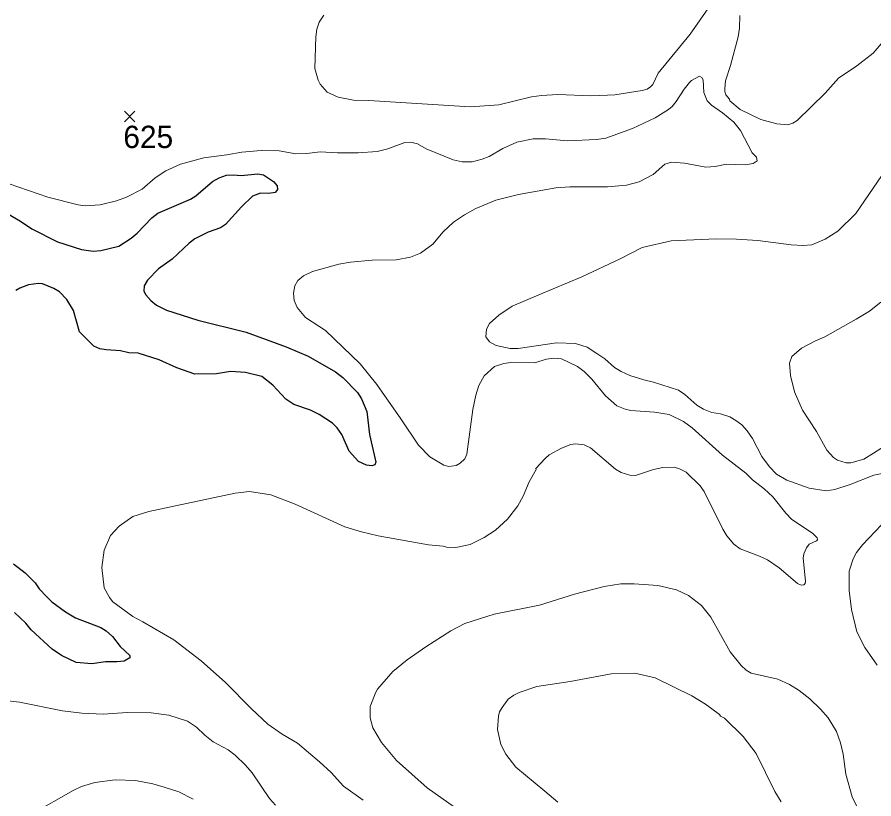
# Model space of a CAD drawing. Extents: x 294.2 to 320.3, y 7482.7 to 7510.7.
# Drawn here: x 299.313 to 302.381, y 7505.286 to 7508.087 of the extents above; entities that cross this region are included whole.
import ezdxf
from ezdxf.enums import TextEntityAlignment as Align

# ---------------------------------------------------------------- set-up
doc = ezdxf.new("R2010")
doc.units = 0
doc.header["$LTSCALE"] = 0.032
for name, color, linetype, lineweight in [('1', 7, 'Continuous', 25), ('2', 7, 'Continuous', 13), ('21', 7, 'Continuous', 25)]:
    doc.layers.add(name, color=color, linetype=linetype, lineweight=lineweight)
doc.layers.add('61', color=7, linetype='Continuous')

msp = doc.modelspace()

# ---------------------------------------------------------------- linework, layer by layer
at = {"layer": '1'}
for points in [[(299.2621, 7507.3923), (299.3254, 7507.3563), (299.3665, 7507.3278), (299.4574, 7507.2815), (299.5434, 7507.2541), (299.5861, 7507.2487), (299.6133, 7507.2503), (299.6777, 7507.2664), (299.722, 7507.2949), (299.7436, 7507.3126), (299.7952, 7507.368), (299.8168, 7507.3847), (299.9339, 7507.4342), (299.9533, 7507.4471), (300.0132, 7507.4976), (300.0365, 7507.5111), (300.0625, 7507.5202), (300.0864, 7507.5224), (300.1152, 7507.5197), (300.1756, 7507.525), (300.195, 7507.5218), (300.2316, 7507.4981), (300.2444, 7507.482), (300.246, 7507.4691), (300.2377, 7507.4588), (300.215, 7507.4551), (300.185, 7507.4556), (300.1567, 7507.4449), (300.1168, 7507.4067), (300.0596, 7507.3443), (300.0413, 7507.3319), (299.9975, 7507.3169), (299.9492, 7507.2922), (299.9293, 7507.2771), (299.8688, 7507.2201), (299.8195, 7507.1851), (299.7796, 7507.1443), (299.7679, 7507.1238), (299.7668, 7507.1055), (299.7746, 7507.0915), (299.7918, 7507.0722), (299.8123, 7507.055), (299.8478, 7507.0367), (299.9601, 7507.001), (300.1334, 7506.9582), (300.2765, 7506.906), (300.3553, 7506.8721), (300.4535, 7506.8162), (300.4801, 7506.7963), (300.5323, 7506.7425), (300.5461, 7506.7199), (300.5661, 7506.6736), (300.575, 7506.5913), (300.5972, 7506.4924), (300.5944, 7506.4833), (300.5839, 7506.4795), (300.5645, 7506.4816), (300.5362, 7506.4951), (300.5018, 7506.5322)], [(300.3038, 7506.6991), (300.2894, 7506.7082), (300.275, 7506.7179), (300.2284, 7506.7685), (300.1896, 7506.7992), (300.1308, 7506.8131), (300.0775, 7506.8169), (300.027, 7506.8088), (299.9494, 7506.8078), (299.8856, 7506.8299), (299.8224, 7506.8594), (299.747, 7506.8825), (299.7132, 7506.8847), (299.6832, 7506.8916), (299.6322, 7506.8949), (299.6094, 7506.8986), (299.5878, 7506.9083), (299.5368, 7506.9594), (299.5146, 7507.0363), (299.4916, 7507.0754), (299.4647, 7507.1025), (299.4447, 7507.1149), (299.4037, 7507.1315), (299.3893, 7507.1326), (299.3538, 7507.1272), (299.3233, 7507.1154), (299.3089, 7507.1073)], [(300.5018, 7506.5322), (300.4763, 7506.5919), (300.4597, 7506.6156), (300.443, 7506.6322), (300.3948, 7506.6636), (300.3637, 7506.6792), (300.3038, 7506.6991)], [(299.3002, 7506.1279), (299.3419, 7506.0961), (299.3774, 7506.0601), (299.3918, 7506.0386), (299.4196, 7506.0096), (299.4379, 7505.9918), (299.4861, 7505.9558), (299.5227, 7505.9348), (299.6126, 7505.8999), (299.6325, 7505.8886), (299.6547, 7505.8682), (299.6819, 7505.8316), (299.7163, 7505.8004), (299.7163, 7505.7913), (299.6969, 7505.7794), (299.6702, 7505.7768), (299.6292, 7505.7768), (299.5805, 7505.77), (299.5243, 7505.7751), (299.472, 7505.7994), (299.4387, 7505.8224), (299.3632, 7505.8924), (299.3449, 7505.9161), (299.3043, 7505.9542)]]:
    msp.add_lwpolyline(points, dxfattribs=at)
at = {"layer": '2'}
for points in [[(301.7954, 7508.1286), (301.7232, 7508.0258), (301.6089, 7507.8866), (301.5891, 7507.8458), (301.5815, 7507.8368), (301.5694, 7507.8291), (301.5509, 7507.8234), (301.4538, 7507.8087), (301.427, 7507.8074), (301.3682, 7507.8043), (301.2495, 7507.81), (301.1908, 7507.8061), (301.155, 7507.8017), (301.0388, 7507.7729), (300.9354, 7507.7653), (300.5727, 7507.7883), (300.5178, 7507.7895), (300.4629, 7507.7998), (300.4239, 7507.8183), (300.3984, 7507.847), (300.3907, 7507.8611), (300.3798, 7507.9032), (300.3824, 7508.0156), (300.3869, 7508.0437), (300.3946, 7508.0692), (300.4112, 7508.0935)], [(301.8503, 7507.8585), (301.8682, 7507.9135), (301.895, 7508.0156), (301.9001, 7508.0475), (301.9014, 7508.0922)], [(302.4422, 7508.0322), (302.3783, 7507.9575), (302.3202, 7507.9128), (302.2545, 7507.8687), (302.2066, 7507.8144), (302.1063, 7507.7168), (302.091, 7507.7065), (302.0731, 7507.7008), (302.0335, 7507.704), (301.9761, 7507.7206), (301.9026, 7507.7563)], [(299.1796, 7507.5252), (299.4234, 7507.4422), (299.532, 7507.4141), (299.5575, 7507.4103), (299.6112, 7507.4141), (299.6686, 7507.4288), (299.7044, 7507.4422), (299.7606, 7507.4703), (299.8078, 7507.5112), (299.8461, 7507.5361), (299.8978, 7507.5603), (299.9815, 7507.5827), (300.0645, 7507.5929), (300.1181, 7507.6031), (300.1871, 7507.6095), (300.2522, 7507.6076), (300.3109, 7507.5974), (300.3505, 7507.598), (300.399, 7507.6038), (300.4603, 7507.6006), (300.5344, 7507.6006), (300.6021, 7507.6057), (300.6404, 7507.6153), (300.7017, 7507.6376), (300.7234, 7507.6389), (300.7464, 7507.6332), (300.7776, 7507.6146), (300.8741, 7507.5757), (300.9073, 7507.5686), (300.943, 7507.5686), (300.9788, 7507.5776), (301.003, 7507.5872), (301.0528, 7507.6166), (301.1026, 7507.6383), (301.1614, 7507.6504), (301.2048, 7507.6504), (301.284, 7507.644), (301.3874, 7507.6478), (301.4219, 7507.6536), (301.5164, 7507.6874), (301.5981, 7507.7264), (301.6453, 7507.7557), (301.6594, 7507.7672), (301.6734, 7507.7845), (301.7022, 7507.8292), (301.7213, 7507.8521), (301.7283, 7507.8592), (301.7564, 7507.8751), (301.7654, 7507.87), (301.7698, 7507.8624), (301.7724, 7507.8164), (301.7845, 7507.7864)], [(301.9026, 7507.7563), (301.865, 7507.787), (301.8637, 7507.7934), (301.8516, 7507.8087), (301.8471, 7507.8202), (301.8471, 7507.8311), (301.8503, 7507.8585)], [(301.7845, 7507.7864), (301.7992, 7507.771), (301.8394, 7507.7436), (301.8803, 7507.7104), (301.9039, 7507.681), (301.9454, 7507.6006), (301.9607, 7507.5846)], [(301.9607, 7507.5846), (301.9627, 7507.5718), (301.9493, 7507.5629), (301.9199, 7507.5578), (301.8535, 7507.5597), (301.8126, 7507.552), (301.7794, 7507.5495), (301.7028, 7507.5635), (301.6568, 7507.5668), (301.6326, 7507.5604), (301.5904, 7507.5227), (301.5406, 7507.4965), (301.4959, 7507.485), (301.427, 7507.4792), (301.2929, 7507.4793), (301.2418, 7507.4748), (301.109, 7507.4518), (301.0273, 7507.4314), (300.9558, 7507.4007), (300.9149, 7507.379), (300.8753, 7507.3522), (300.8383, 7507.3177), (300.8019, 7507.2731), (300.7579, 7507.2411), (300.7221, 7507.2271), (300.671, 7507.2175), (300.5842, 7507.2162), (300.5076, 7507.2085), (300.4654, 7507.2021), (300.3709, 7507.176), (300.339, 7507.1594), (300.3186, 7507.1428), (300.3083, 7507.1243), (300.3032, 7507.0975), (300.3052, 7507.0719), (300.316, 7507.0464), (300.346, 7507.0106), (300.4175, 7506.964), (300.5414, 7506.8452), (300.6008, 7506.7712), (300.6876, 7506.6479), (300.7502, 7506.5535), (300.791, 7506.5113), (300.8409, 7506.4819), (300.8587, 7506.4768), (300.8856, 7506.4807), (300.8996, 7506.4883), (300.9168, 7506.5043), (300.9238, 7506.5216), (300.9455, 7506.6812), (300.9557, 7506.7323), (300.9666, 7506.7667), (300.9858, 7506.8012), (301.0222, 7506.835), (301.0567, 7506.8459), (301.0809, 7506.8491), (301.1665, 7506.8478), (301.2086, 7506.8619), (301.2342, 7506.8656), (301.2625, 7506.8624), (301.3202, 7506.835), (301.344, 7506.8172), (301.3714, 7506.7904), (301.4206, 7506.7297), (301.4602, 7506.6946), (301.4908, 7506.6824), (301.5113, 7506.678), (301.5955, 7506.6716), (301.6479, 7506.6633), (301.699, 7506.6384), (301.7309, 7506.616), (301.8394, 7506.5177), (301.9224, 7506.4526), (301.9467, 7506.4296), (301.9882, 7506.3971), (302.0195, 7506.3677), (302.0661, 7506.3096), (302.0878, 7506.2872), (302.1618, 7506.2381), (302.1785, 7506.2215), (302.1791, 7506.2144), (302.1753, 7506.2106), (302.1497, 7506.1991), (302.1395, 7506.1857), (302.1305, 7506.164), (302.1274, 7506.1487), (302.1369, 7506.0657), (302.135, 7506.058), (302.1299, 7506.0529), (302.121, 7506.0523), (302.1076, 7506.0574), (302.0425, 7506.1142), (301.9997, 7506.1429), (301.9716, 7506.1557), (301.902, 7506.1825)], [(302.4575, 7506.4615), (302.3809, 7506.4462), (302.2966, 7506.413), (302.2417, 7506.3951), (302.2098, 7506.3894), (302.1497, 7506.3989), (302.0693, 7506.4277), (302.0322, 7506.45), (302.0073, 7506.4762), (301.9799, 7506.5133), (301.946, 7506.5771), (301.9275, 7506.6046), (301.9084, 7506.6263), (301.8873, 7506.6422), (301.8656, 7506.6543), (301.8318, 7506.6658), (301.8011, 7506.6709), (301.7705, 7506.6824), (301.7468, 7506.6965), (301.7047, 7506.7354), (301.6811, 7506.7508), (301.5917, 7506.7795), (301.5572, 7506.7871), (301.5074, 7506.8025), (301.4768, 7506.8172), (301.4525, 7506.8319), (301.418, 7506.8625), (301.3887, 7506.8823), (301.3542, 7506.904), (301.3133, 7506.9174), (301.2444, 7506.9199), (301.1078, 7506.8995), (301.0784, 7506.8995), (301.0286, 7506.911), (301.0049, 7506.9232), (300.9915, 7506.9417), (300.9935, 7506.9685), (301.0043, 7506.9889), (301.0388, 7507.0189), (301.0854, 7507.0515), (301.1818, 7507.0917), (301.335, 7507.1568), (301.473, 7507.2207), (301.5515, 7507.2609), (301.6556, 7507.2851), (301.8177, 7507.2928), (301.8892, 7507.2915), (301.9659, 7507.2864), (302.0846, 7507.2711), (302.1268, 7507.2685), (302.1587, 7507.2711), (302.2065, 7507.2909), (302.2525, 7507.3196), (302.317, 7507.3829), (302.4096, 7507.5195)], [(302.4326, 7506.5586), (302.3802, 7506.5247), (302.3451, 7506.503), (302.2991, 7506.4896), (302.2825, 7506.4903), (302.2506, 7506.4992), (302.2366, 7506.5088), (302.2123, 7506.5356), (302.1753, 7506.602), (302.1261, 7506.6786), (302.0967, 7506.745), (302.0827, 7506.8025), (302.0789, 7506.8472), (302.0878, 7506.8708), (302.1223, 7506.9014), (302.1727, 7506.927), (302.2059, 7506.941), (302.3176, 7507.0051), (302.3652, 7507.034), (302.4066, 7507.0652)], [(301.7091, 7506.4571), (301.6849, 7506.4686), (301.6658, 7506.475), (301.6249, 7506.4737), (301.5923, 7506.466), (301.5279, 7506.4443), (301.5074, 7506.4456), (301.4768, 7506.4551), (301.4563, 7506.4673), (301.3669, 7506.5439), (301.344, 7506.5541), (301.3133, 7506.558), (301.2961, 7506.5554), (301.2623, 7506.5426), (301.2184, 7506.519), (301.204, 7506.5061), (301.1712, 7506.4695), (301.1722, 7506.4666), (301.1467, 7506.422), (301.1256, 7506.3709), (301.1064, 7506.3364), (301.0694, 7506.2879), (301.0259, 7506.2486), (300.9854, 7506.2228), (300.9355, 7506.1976), (300.8839, 7506.1863), (300.8511, 7506.1876), (300.8383, 7506.1915), (300.786, 7506.1966), (300.6059, 7506.2285), (300.5459, 7506.2425), (300.4872, 7506.2604), (300.309, 7506.3422), (300.2215, 7506.3754), (300.1449, 7506.3874), (300.0938, 7506.3817), (299.7848, 7506.316), (299.7274, 7506.2975), (299.6782, 7506.2636), (299.6475, 7506.2298), (299.6246, 7506.1768), (299.6169, 7506.1155), (299.6246, 7506.0427), (299.6437, 7506.0076), (299.6565, 7505.9916), (299.7273, 7505.9399), (299.7631, 7505.9201), (299.8748, 7505.8556), (299.9725, 7505.7803), (300.06, 7505.7037), (300.1525, 7505.6085), (300.2107, 7505.5543), (300.2624, 7505.5185), (300.3167, 7505.486), (300.3965, 7505.4195), (300.4373, 7505.3806), (300.482, 7505.3314), (300.5523, 7505.2816)], [(301.902, 7506.1825), (301.8797, 7506.1985), (301.8541, 7506.2285), (301.8401, 7506.2521), (301.7737, 7506.3875), (301.759, 7506.4079), (301.7091, 7506.4571)], [(302.393, 7505.765), (302.3483, 7505.8282), (302.3202, 7505.8844), (302.3011, 7505.9648), (302.2927, 7506.0325), (302.2927, 7506.1015), (302.3068, 7506.1461), (302.3189, 7506.1691), (302.3406, 7506.1959), (302.4313, 7506.2917)], [(301.3095, 7506.0197), (301.4155, 7506.0465), (301.4755, 7506.0561), (301.5228, 7506.0561), (301.607, 7506.0503), (301.6747, 7506.0357), (301.7169, 7506.0146), (301.7641, 7505.9788), (301.7973, 7505.9374), (301.8669, 7505.8129), (301.9058, 7505.7637), (301.9243, 7505.7471), (301.9416, 7505.7369), (302.0374, 7505.7145), (302.0795, 7505.696), (302.114, 7505.6743), (302.1523, 7505.6443), (302.1906, 7505.6079), (302.218, 7505.5766), (302.2474, 7505.5281), (302.2615, 7505.4872), (302.271, 7505.4464), (302.2806, 7505.3749), (302.3029, 7505.2931), (302.3234, 7505.2523)], [(300.7099, 7505.7841), (300.7764, 7505.8314), (300.8664, 7505.8882), (300.9162, 7505.9144), (301.0209, 7505.9476), (301.1844, 7505.9801), (301.3095, 7506.0197)], [(300.8791, 7505.2561), (300.7821, 7505.3263), (300.6717, 7505.424), (300.618, 7505.4878), (300.5874, 7505.5409), (300.5778, 7505.5766), (300.5778, 7505.6175), (300.5982, 7505.6686), (300.6033, 7505.6787), (300.6589, 7505.7426), (300.7099, 7505.7841)], [(301.2489, 7505.2747), (301.2028, 7505.3141), (301.0988, 7505.4004), (301.0637, 7505.4464), (301.0458, 7505.4809), (301.033, 7505.5351), (301.0375, 7505.583), (301.0407, 7505.5977), (301.0496, 7505.6137), (301.072, 7505.643), (301.0924, 7505.6583), (301.1116, 7505.6679), (301.1742, 7505.6884), (301.2942, 7505.7062), (301.441, 7505.7337), (301.5253, 7505.7369), (301.5981, 7505.7203), (301.7296, 7505.6558), (301.7782, 7505.6251), (301.8286, 7505.5881), (301.8324, 7505.5823), (301.8458, 7505.5759), (301.9135, 7505.5102), (301.9594, 7505.4489), (302.0271, 7505.3123), (302.0489, 7505.2753)], [(300.2381, 7505.2637), (300.2171, 7505.288), (300.1551, 7505.38), (300.1315, 7505.4074), (300.0938, 7505.4432), (300.0689, 7505.4623), (300.0153, 7505.491), (299.9853, 7505.514), (299.9553, 7505.5428), (299.9234, 7505.5645), (299.8563, 7505.5862), (299.7938, 7505.5945), (299.7069, 7505.5951), (299.6214, 7505.59), (299.5448, 7505.5932), (299.4758, 7505.6021), (299.3213, 7505.6328), (299.2702, 7505.6392)], [(299.3666, 7505.2325), (299.5134, 7505.3168), (299.5441, 7505.3308), (299.592, 7505.3449), (299.6648, 7505.3544), (299.7376, 7505.3518), (299.7989, 7505.3403), (299.8397, 7505.3283), (299.8921, 7505.311), (299.9432, 7505.2854)]]:
    msp.add_lwpolyline(points, dxfattribs=at)
at = {"layer": '21'}
for p, q in [((299.6974, 7507.7494), (299.7349, 7507.7119)), ((299.7349, 7507.7494), (299.6974, 7507.7119))]:
    msp.add_line(p, q, dxfattribs=at)

# ---------------------------------------------------------------- texts
at = {"layer": '61'}
msp.add_text('625', height=0.08, dxfattribs=at).set_placement((299.7828, 7507.6177), align=Align.CENTER)

doc.saveas('drawing.dxf')
